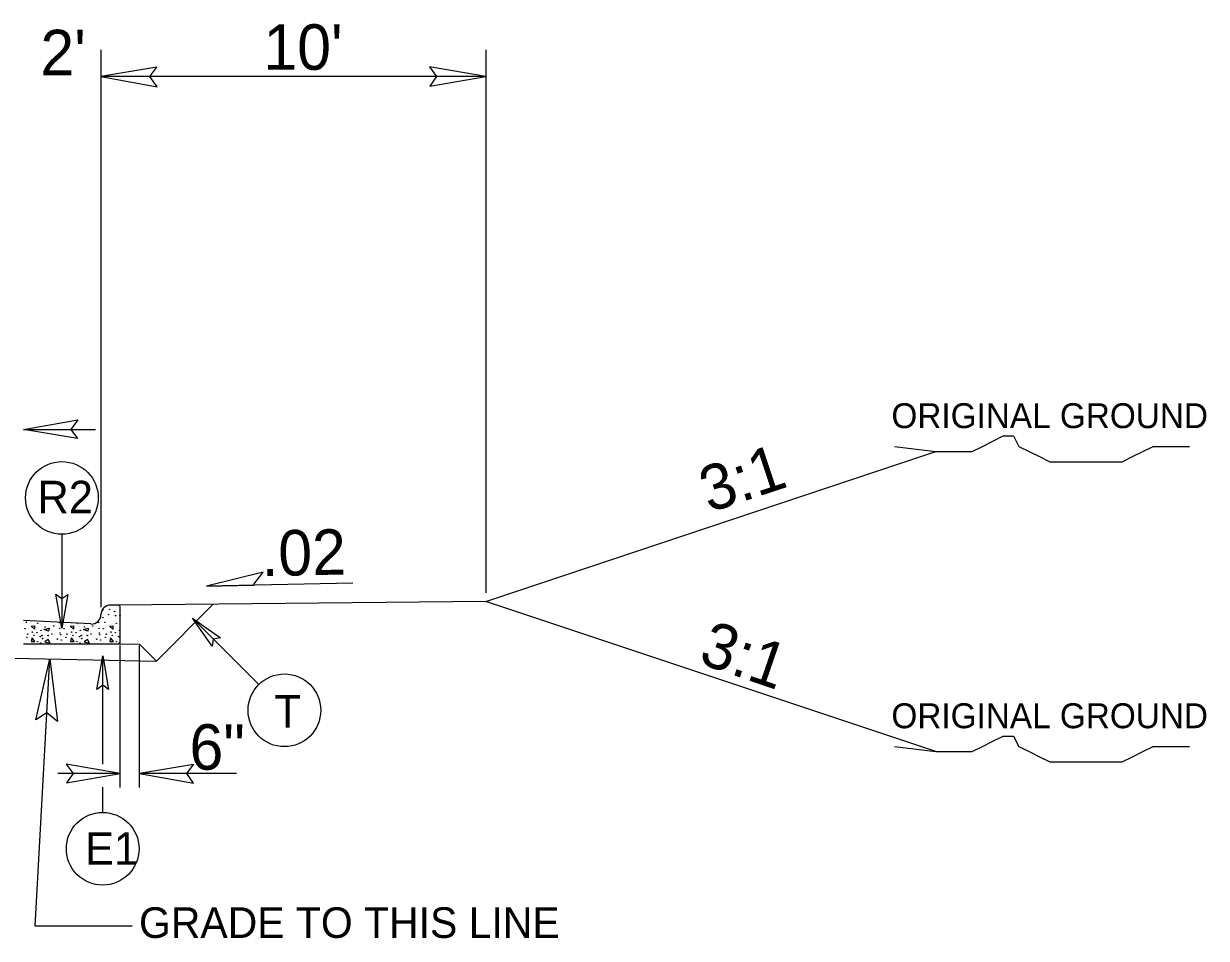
# Model space of a CAD drawing. Extents: x 957297 to 961629, y 830661 to 840840.
# Drawn here: x 959634.8 to 959837.6, y 836337.5 to 836494.3 of the extents above; entities that cross this region are included whole.
import ezdxf

# ---------------------------------------------------------------- set-up
doc = ezdxf.new("R2010")
doc.units = 0
for name, color, linetype in [('Old_Level_1', 7, 'Continuous'), ('Old_Level_11', 7, 'Continuous'), ('Old_Level_21', 7, 'Continuous'), ('Old_Level_3', 7, 'Continuous'), ('Prop Dimension Text', 7, 'Continuous'), ('Typical ID Circle CELL', 7, 'Continuous'), ('Typical Terminator CELL', 7, 'Continuous'), ('Typical Text ID Circle CELL', 7, 'Continuous')]:
    doc.layers.add(name, color=color, linetype=linetype)

msp = doc.modelspace()

# ---------------------------------------------------------------- linework, layer by layer
at = {"layer": 'Old_Level_1'}
for p, q in [((959647.97, 836489.88), (959647.97, 836394.27)), ((959714.01, 836489.88), (959714.01, 836396.74)), ((959714.01, 836485.26), (959647.97, 836485.26)), ((959634.76, 836424.77), (959647.1, 836424.77)), ((959714.01, 836395.25), (959791.19, 836420.98)), ((959691.23, 836398.39), (959666.12, 836397.89)), ((959714.01, 836395.25), (959651.04, 836394.62)), ((959657.52, 836385.03), (959667.27, 836394.78)), ((959791.19, 836369.52), (959714.01, 836395.25)), ((959651.33, 836387.99), (959654.63, 836387.92)), ((959651.33, 836363.35), (959651.33, 836387.71)), ((959654.63, 836387.92), (959657.52, 836385.03)), ((959654.63, 836363.35), (959654.63, 836387.71)), ((959621.56, 836385.76), (959657.52, 836385.03)), ((959636.76, 836339.59), (959639.26, 836385.4)), ((959651.33, 836365.73), (959640.61, 836365.73)), ((959671.23, 836365.73), (959654.63, 836365.73)), ((959653.38, 836339.59), (959636.76, 836339.59))]:
    msp.add_line(p, q, dxfattribs=at)
at = {"layer": 'Old_Level_11'}
for p, q in [((959675.85, 836400.31), (959666.12, 836397.89)), ((959674.12, 836398.05), (959675.85, 836400.31)), ((959666.12, 836397.89), (959674.12, 836398.05))]:
    msp.add_line(p, q, dxfattribs=at)
for points in [[(959657.57, 836486.91), (959647.97, 836485.26), (959657.64, 836483.54), (959656.41, 836485.26)], [(959704.4, 836483.6), (959714.01, 836485.26), (959704.35, 836486.97), (959705.57, 836485.26)], [(959636.86, 836374.95), (959639.26, 836385.4), (959640.54, 836374.68), (959638.76, 836376.14)]]:
    msp.add_lwpolyline(points, close=True, dxfattribs=at)
at = {"layer": 'Old_Level_21'}
for points in [[(959784.1, 836421.86), (959791.19, 836420.98), (959792.97, 836420.98), (959795.63, 836420.98), (959797.41, 836420.98), (959799.18, 836421.86), (959800.95, 836422.76), (959802.72, 836423.64), (959804.5, 836423.64), (959805.4, 836421.86), (959807.16, 836420.98), (959808.93, 836420.09), (959810.7, 836419.21), (959812.48, 836419.21), (959814.25, 836419.21), (959816.03, 836419.21), (959817.8, 836419.21), (959819.57, 836419.21), (959821.34, 836419.21), (959823.12, 836419.21), (959824.89, 836420.09), (959826.66, 836420.98), (959828.43, 836421.86), (959831.1, 836421.86), (959832.87, 836421.86), (959834.65, 836421.86)], [(959784.1, 836370.4), (959791.19, 836369.52), (959792.97, 836369.52), (959795.63, 836369.52), (959797.41, 836369.52), (959799.18, 836370.4), (959800.95, 836371.3), (959802.72, 836372.18), (959804.5, 836372.18), (959805.4, 836370.4), (959807.16, 836369.52), (959808.93, 836368.62), (959810.7, 836367.75), (959812.48, 836367.75), (959814.25, 836367.75), (959816.03, 836367.75), (959817.8, 836367.75), (959819.57, 836367.75), (959821.34, 836367.75), (959823.12, 836367.75), (959824.89, 836368.62), (959826.66, 836369.52), (959828.43, 836370.4), (959831.1, 836370.4), (959832.87, 836370.4), (959834.65, 836370.4)]]:
    msp.add_lwpolyline(points, dxfattribs=at)
at = {"layer": 'Old_Level_3'}
for p, q in [((959651.04, 836394.62), (959649.67, 836394.62)), ((959651.33, 836391.31), (959651.33, 836394.34)), ((959646.3, 836391.4), (959634.76, 836391.97)), ((959636.02, 836391.04), (959636.6, 836391.07)), ((959636.6, 836390.49), (959636.02, 836391.04)), ((959636.6, 836391.07), (959636.6, 836390.49)), ((959642.74, 836391.04), (959643.33, 836391.07)), ((959643.33, 836390.49), (959642.74, 836391.04)), ((959643.33, 836391.07), (959643.33, 836390.49)), ((959646.3, 836391.4), (959646.3, 836391.4)), ((959648, 836392.43), (959647.85, 836392.46)), ((959647.88, 836392.58), (959648, 836392.43)), ((959649.47, 836391.04), (959650.06, 836391.07)), ((959650.06, 836390.49), (959649.47, 836391.04)), ((959650.06, 836391.07), (959650.06, 836390.49)), ((959651.33, 836387.99), (959651.33, 836391.31)), ((959636.23, 836389.02), (959636.05, 836388.41)), ((959636.69, 836388.37), (959636.23, 836389.02)), ((959638.28, 836390.44), (959639.12, 836390.67)), ((959639.02, 836390.18), (959638.28, 836390.44)), ((959638.96, 836388.71), (959638.4, 836388.31)), ((959639.3, 836388.1), (959638.96, 836388.71)), ((959639.12, 836390.67), (959639.02, 836390.18)), ((959642.95, 836389.02), (959642.78, 836388.41)), ((959643.41, 836388.37), (959642.95, 836389.02)), ((959645.01, 836390.44), (959645.84, 836390.67)), ((959645.75, 836390.18), (959645.01, 836390.44)), ((959645.69, 836388.71), (959645.13, 836388.31)), ((959646.03, 836388.1), (959645.69, 836388.71)), ((959645.84, 836390.67), (959645.75, 836390.18)), ((959649.68, 836389.02), (959649.51, 836388.41)), ((959650.15, 836388.37), (959649.68, 836389.02)), ((959634.76, 836387.99), (959651.33, 836387.99)), ((959636.05, 836388.41), (959636.69, 836388.37)), ((959638.4, 836388.31), (959639.3, 836388.1)), ((959642.78, 836388.41), (959643.41, 836388.37)), ((959645.13, 836388.31), (959646.03, 836388.1)), ((959649.51, 836388.41), (959650.15, 836388.37))]:
    msp.add_line(p, q, dxfattribs=at)
for centre in [(959648.39, 836393.78), (959649.35, 836392.98), (959649.5, 836393.9), (959650.36, 836393.54), (959650.52, 836392.8), (959651.28, 836392.89), (959635.24, 836391.69), (959637.18, 836391.51), (959638.43, 836390.89), (959639.88, 836391.04), (959640.96, 836390.64), (959645.16, 836390.89), (959646.61, 836391.04), (959647.59, 836391.66), (959647.69, 836390.64), (959648.36, 836392.49), (959648.7, 836391.69), (959650.64, 836391.51), (959634.97, 836390.58), (959635.31, 836389.11), (959635.46, 836389.66), (959636.26, 836390), (959636.51, 836389.45), (959637.03, 836389.91), (959637.61, 836389.24), (959637.73, 836390.31), (959637.91, 836389.42), (959638, 836388.9), (959638.96, 836389.42), (959639.6, 836389.69), (959640.56, 836388.8), (959640.99, 836389.84), (959641.08, 836389.57), (959641.23, 836388.65), (959641.7, 836390.58), (959642.03, 836389.11), (959642.19, 836389.66), (959642.99, 836390), (959643.23, 836389.45), (959643.76, 836389.91), (959644.34, 836389.24), (959644.46, 836390.31), (959644.64, 836389.42), (959644.73, 836388.9), (959645.69, 836389.42), (959646.33, 836389.69), (959647.29, 836388.8), (959647.72, 836389.84), (959647.81, 836389.57), (959647.96, 836388.65), (959648.42, 836390.58), (959648.76, 836389.11), (959648.92, 836389.66), (959649.72, 836390), (959649.96, 836389.45), (959650.48, 836389.91), (959651.07, 836389.24), (959651.18, 836390.31), (959637.18, 836388.37), (959637.7, 836388.13), (959643.91, 836388.37), (959644.43, 836388.13), (959650.64, 836388.37), (959651.15, 836388.13)]:
    msp.add_circle(centre, 0.0432, dxfattribs=at)
for centre, radius, start, end in [((959646.38, 836393.03), 1.64, 267.1376, 358.9266), ((959649.67, 836392.97), 1.66, 90, 178.9266), ((959651.04, 836394.34), 0.287, 0, 90), ((959651.15, 836394.55), 0.0432, 169.6531, 280.3469), ((959640.86, 836391.66), 0.0432, 164.1199, 10.1626), ((959643.91, 836391.51), 0.0432, 162.062, 12.2205), ((959651.37, 836389.42), 0.0432, 150.4173, 209.5827)]:
    msp.add_arc(centre, radius, start, end, dxfattribs=at)
at = {"layer": 'Typical ID Circle CELL'}
for p, q in [((959641.32, 836406.79), (959641.32, 836390.7)), ((959675.07, 836381), (959663.69, 836392.37)), ((959648.31, 836367.33), (959648.31, 836385.94)), ((959648.31, 836359.07), (959648.31, 836363.42))]:
    msp.add_line(p, q, dxfattribs=at)
for centre in [(959641.32, 836413.01), (959679.47, 836376.59), (959648.31, 836352.85)]:
    msp.add_circle(centre, 6.23, dxfattribs=at)
at = {"layer": 'Typical Terminator CELL'}
for points in [[(959643.98, 836423.18), (959634.76, 836424.77), (959644.03, 836426.41), (959642.85, 836424.77)], [(959642.31, 836396.47), (959641.32, 836390.7), (959640.3, 836396.5), (959641.32, 836395.76)], [(959667.07, 836387.59), (959663.69, 836392.37), (959668.51, 836389), (959667.27, 836388.79)], [(959647.31, 836380.17), (959648.31, 836385.94), (959649.33, 836380.14), (959648.31, 836380.88)], [(959642.11, 836364.14), (959651.33, 836365.73), (959642.06, 836367.37), (959643.24, 836365.73)], [(959663.86, 836367.32), (959654.63, 836365.73), (959663.91, 836364.09), (959662.73, 836365.73)]]:
    msp.add_lwpolyline(points, close=True, dxfattribs=at)

# ---------------------------------------------------------------- texts
at = {"layer": 'Old_Level_1'}
msp.add_text('GRADE TO THIS LINE', height=5.2473, dxfattribs=at).set_placement((959654.54, 836337.56))
at = {"layer": 'Old_Level_21'}
for p in [(959783.56, 836424.98), (959783.56, 836373.52)]:
    msp.add_text('ORIGINAL GROUND', height=4.2722, dxfattribs=at).set_placement(p)
at = {"layer": 'Old_Level_3'}
for s, p in [("10'", (959675.86, 836486.43)), ("2'", (959637.63, 836485.5))]:
    msp.add_text(s, height=7.801, dxfattribs=at).set_placement(p)
for rotation, p in [(18.4348, (959752.31, 836410.43)), (341.0454, (959750.25, 836384.75))]:
    msp.add_text('3:1', height=7.801, rotation=rotation, dxfattribs=at).set_placement(p)
at = {"layer": 'Prop Dimension Text'}
for s, rotation, p in [('.02', 1.1839, (959675.6, 836399.59)), ('6"', 0, (959663.2, 836366.41))]:
    msp.add_text(s, height=7.801, rotation=rotation, dxfattribs=at).set_placement(p)
at = {"layer": 'Typical Text ID Circle CELL'}
for s, height, p in [('R2', 5.572, (959637.12, 836410.38)), ('T', 5.57, (959677.76, 836373.62)), ('E1', 5.572, (959645.27, 836350.11))]:
    msp.add_text(s, height=height, dxfattribs=at).set_placement(p)

doc.saveas('drawing.dxf')
